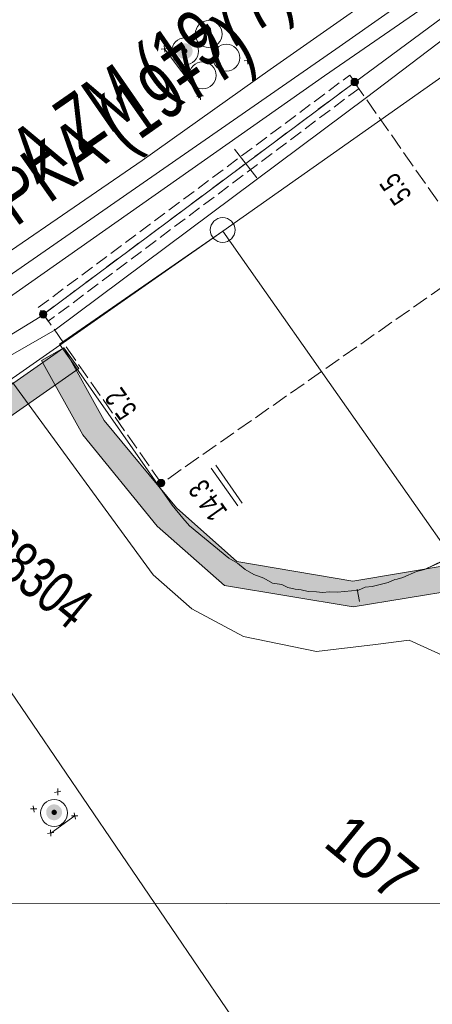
# Model space of a CAD drawing. Header units: metres. Extents: x -740 to 758, y -633 to 854.
# Tile 686 of 1056: x 170 to 180, y -126 to -101. Entities that reach past the tile are written whole.
import ezdxf

# ---------------------------------------------------------------- set-up
doc = ezdxf.new("R2010")
doc.units = ezdxf.units.M
doc.header["$MEASUREMENT"] = 0
for name, pattern in [('333_125', [0.4576, 0.3328, -0.1248]), ('333_333', [0.6656, 0.3328, -0.3328]), ('416_125', [0.5408, 0.416, -0.1248])]:
    doc.linetypes.add(name, pattern=pattern)
for name, color, linetype in [('Gas.LOVION', 7, 'Continuous'), ('Gis.LOVION', 7, 'Continuous'), ('Grundkarte.LOVION', 7, 'Continuous'), ('Grundkarte_Text.LOVION', 7, 'Continuous'), ('Strom.LOVION', 7, 'Continuous'), ('StromBemass.LOVION', 7, 'Continuous'), ('ViewBounds.LOVION', 7, 'Continuous'), ('Wasser.LOVION', 7, 'Continuous')]:
    doc.layers.add(name, color=color, linetype=linetype)
doc.styles.add('ERSTELLTER_STIL_1', font='arial.ttf')

msp = doc.modelspace()

# ---------------------------------------------------------------- hatches: boundary and pattern name
at = {"layer": 'Gis.LOVION', "linetype": 'Continuous', "lineweight": 18}
for points in [[(150.574, -124.507), (171.557, -109.82), (171.18, -109.296), (150.211, -123.966)], [(170.62, -109.616), (171.661, -111.495), (173.541, -113.794), (175.24, -115.297), (178.485, -115.837), (181.161, -115.398), (181.039, -114.76), (178.48, -115.188), (175.55, -114.691), (174.028, -113.332), (172.202, -111.132), (171.18, -109.296)]]:
    msp.add_hatch(color=254, dxfattribs=at).paths.add_polyline_path(points)
at = {"layer": 'Strom.LOVION', "linetype": 'Continuous', "lineweight": 18}
for color, points in [(1, [(174.387, -101.932), (174.402, -101.912), (174.414, -101.89), (174.423, -101.867), (174.429, -101.842), (174.432, -101.817), (174.432, -101.792), (174.429, -101.767), (174.422, -101.743), (174.413, -101.72), (174.401, -101.698), (174.386, -101.677), (174.369, -101.659), (174.349, -101.643), (174.328, -101.63), (174.305, -101.619), (174.281, -101.611), (174.257, -101.607), (174.232, -101.605), (174.207, -101.607), (174.182, -101.612), (174.158, -101.619), (174.135, -101.63), (174.114, -101.644), (174.095, -101.66), (174.078, -101.678), (174.063, -101.699), (174.051, -101.721), (174.042, -101.744), (174.035, -101.768), (174.032, -101.793), (174.033, -101.819), (174.036, -101.843), (174.042, -101.868), (174.051, -101.891), (174.064, -101.913), (174.078, -101.933), (174.096, -101.952), (174.115, -101.968), (174.136, -101.981), (174.159, -101.992), (174.183, -101.999), (174.208, -102.004), (174.233, -102.006), (174.258, -102.004), (174.283, -101.999), (174.307, -101.991), (174.329, -101.98), (174.35, -101.967), (174.37, -101.951)]), (1, [(174.285, -101.848), (174.29, -101.841), (174.294, -101.833), (174.297, -101.825), (174.299, -101.816), (174.301, -101.807), (174.301, -101.798), (174.299, -101.79), (174.297, -101.781), (174.294, -101.773), (174.29, -101.765), (174.284, -101.758), (174.278, -101.751), (174.271, -101.746), (174.264, -101.741), (174.256, -101.737), (174.247, -101.734), (174.238, -101.733), (174.23, -101.732), (174.221, -101.733), (174.212, -101.734), (174.203, -101.737), (174.195, -101.741), (174.188, -101.746), (174.181, -101.752), (174.175, -101.758), (174.17, -101.765), (174.166, -101.773), (174.162, -101.781), (174.16, -101.79), (174.159, -101.799), (174.159, -101.808), (174.16, -101.817), (174.162, -101.825), (174.166, -101.833), (174.17, -101.841), (174.175, -101.848), (174.181, -101.855), (174.188, -101.861), (174.196, -101.865), (174.204, -101.869), (174.212, -101.872), (174.221, -101.873), (174.23, -101.874), (174.239, -101.873), (174.248, -101.872), (174.256, -101.869), (174.264, -101.865), (174.272, -101.86), (174.278, -101.855)]), (150, [(171.09, -121.149), (171.104, -121.128), (171.116, -121.106), (171.126, -121.083), (171.132, -121.058), (171.135, -121.033), (171.135, -121.008), (171.131, -120.983), (171.125, -120.959), (171.116, -120.935), (171.104, -120.913), (171.089, -120.893), (171.071, -120.875), (171.052, -120.859), (171.031, -120.845), (171.008, -120.835), (170.984, -120.827), (170.959, -120.822), (170.934, -120.821), (170.909, -120.823), (170.884, -120.827), (170.86, -120.835), (170.838, -120.846), (170.816, -120.86), (170.797, -120.876), (170.78, -120.894), (170.765, -120.914), (170.753, -120.937), (170.744, -120.96), (170.738, -120.984), (170.735, -121.009), (170.735, -121.035), (170.738, -121.059), (170.744, -121.084), (170.754, -121.107), (170.766, -121.129), (170.781, -121.15), (170.798, -121.168), (170.817, -121.184), (170.839, -121.197), (170.862, -121.208), (170.885, -121.216), (170.91, -121.22), (170.935, -121.222), (170.96, -121.22), (170.985, -121.215), (171.009, -121.207), (171.032, -121.197), (171.053, -121.183), (171.072, -121.167)]), (150, [(171.09, -121.149), (171.104, -121.128), (171.116, -121.106), (171.126, -121.083), (171.132, -121.058), (171.135, -121.033), (171.135, -121.008), (171.131, -120.983), (171.125, -120.959), (171.116, -120.936), (171.104, -120.914), (171.089, -120.893), (171.071, -120.875), (171.052, -120.859), (171.031, -120.846), (171.008, -120.835), (170.984, -120.827), (170.959, -120.823), (170.934, -120.821), (170.909, -120.823), (170.884, -120.828), (170.86, -120.835), (170.838, -120.846), (170.817, -120.86), (170.797, -120.876), (170.78, -120.894), (170.765, -120.915), (170.753, -120.937), (170.744, -120.96), (170.738, -120.984), (170.735, -121.009), (170.735, -121.035), (170.738, -121.06), (170.745, -121.084), (170.754, -121.107), (170.766, -121.129), (170.781, -121.15), (170.798, -121.168), (170.818, -121.184), (170.839, -121.197), (170.862, -121.208), (170.886, -121.216), (170.91, -121.22), (170.935, -121.222), (170.961, -121.22), (170.985, -121.215), (171.009, -121.207), (171.032, -121.197), (171.053, -121.183), (171.072, -121.167)]), (150, [(170.987, -121.064), (170.992, -121.057), (170.996, -121.05), (170.999, -121.042), (171.002, -121.034), (171.003, -121.026), (171.002, -121.017), (171.001, -121.009), (170.999, -121.001), (170.996, -120.993), (170.992, -120.986), (170.987, -120.979), (170.981, -120.973), (170.975, -120.968), (170.968, -120.963), (170.96, -120.96), (170.952, -120.957), (170.944, -120.955), (170.936, -120.955), (170.927, -120.956), (170.919, -120.957), (170.911, -120.96), (170.903, -120.963), (170.896, -120.968), (170.89, -120.973), (170.884, -120.979), (170.879, -120.986), (170.875, -120.994), (170.872, -121.001), (170.87, -121.01), (170.869, -121.018), (170.869, -121.026), (170.87, -121.035), (170.872, -121.043), (170.875, -121.05), (170.879, -121.058), (170.884, -121.065), (170.89, -121.071), (170.897, -121.076), (170.904, -121.081), (170.911, -121.084), (170.919, -121.087), (170.928, -121.088), (170.936, -121.089), (170.944, -121.088), (170.953, -121.087), (170.961, -121.084), (170.968, -121.08), (170.975, -121.076), (170.982, -121.07)]), (150, [(170.989, -121.066), (170.994, -121.059), (170.998, -121.052), (171.001, -121.044), (171.003, -121.036), (171.004, -121.027), (171.004, -121.019), (171.003, -121.011), (171.001, -121.003), (170.998, -120.995), (170.994, -120.987), (170.989, -120.981), (170.983, -120.975), (170.977, -120.969), (170.97, -120.965), (170.962, -120.961), (170.954, -120.959), (170.946, -120.957), (170.937, -120.957), (170.929, -120.957), (170.921, -120.959), (170.913, -120.961), (170.905, -120.965), (170.898, -120.97), (170.892, -120.975), (170.886, -120.981), (170.881, -120.988), (170.877, -120.995), (170.874, -121.003), (170.872, -121.011), (170.871, -121.019), (170.871, -121.028), (170.872, -121.036), (170.874, -121.044), (170.877, -121.052), (170.881, -121.059), (170.886, -121.066), (170.892, -121.072), (170.899, -121.078), (170.906, -121.082), (170.913, -121.086), (170.921, -121.088), (170.93, -121.09), (170.938, -121.09), (170.946, -121.09), (170.955, -121.088), (170.962, -121.085), (170.97, -121.082), (170.977, -121.077), (170.984, -121.072)])]:
    msp.add_hatch(color=color, dxfattribs=at).paths.add_polyline_path(points)
at = {"layer": 'StromBemass.LOVION', "linetype": 'Continuous', "lineweight": 13}
for points in [[(178.597, -102.642), (178.603, -102.633), (178.609, -102.622), (178.613, -102.612), (178.616, -102.6), (178.618, -102.589), (178.617, -102.577), (178.616, -102.566), (178.613, -102.554), (178.609, -102.544), (178.603, -102.534), (178.596, -102.524), (178.588, -102.516), (178.579, -102.508), (178.57, -102.502), (178.559, -102.497), (178.548, -102.494), (178.537, -102.492), (178.525, -102.491), (178.514, -102.492), (178.502, -102.494), (178.491, -102.498), (178.481, -102.503), (178.471, -102.509), (178.462, -102.516), (178.454, -102.525), (178.447, -102.534), (178.442, -102.544), (178.437, -102.555), (178.435, -102.566), (178.433, -102.578), (178.433, -102.589), (178.435, -102.601), (178.438, -102.612), (178.442, -102.623), (178.448, -102.633), (178.454, -102.642), (178.462, -102.651), (178.471, -102.658), (178.481, -102.664), (178.492, -102.669), (178.503, -102.673), (178.514, -102.675), (178.526, -102.676), (178.537, -102.675), (178.549, -102.673), (178.56, -102.669), (178.57, -102.664), (178.58, -102.658), (178.589, -102.65)], [(170.73, -108.509), (170.737, -108.499), (170.742, -108.489), (170.747, -108.478), (170.75, -108.467), (170.751, -108.455), (170.751, -108.443), (170.75, -108.432), (170.747, -108.42), (170.742, -108.409), (170.737, -108.399), (170.73, -108.39), (170.721, -108.381), (170.712, -108.374), (170.702, -108.367), (170.692, -108.362), (170.681, -108.359), (170.669, -108.357), (170.657, -108.356), (170.646, -108.357), (170.634, -108.359), (170.623, -108.363), (170.612, -108.368), (170.602, -108.374), (170.593, -108.381), (170.585, -108.39), (170.578, -108.4), (170.573, -108.41), (170.568, -108.421), (170.566, -108.432), (170.564, -108.444), (170.564, -108.456), (170.566, -108.467), (170.569, -108.479), (170.573, -108.49), (170.579, -108.5), (170.586, -108.509), (170.594, -108.518), (170.603, -108.525), (170.613, -108.532), (170.623, -108.537), (170.635, -108.54), (170.646, -108.542), (170.658, -108.543), (170.67, -108.542), (170.681, -108.54), (170.692, -108.536), (170.703, -108.531), (170.713, -108.525), (170.722, -108.518)], [(173.708, -112.769), (173.715, -112.759), (173.721, -112.749), (173.725, -112.738), (173.728, -112.727), (173.729, -112.715), (173.729, -112.703), (173.728, -112.691), (173.725, -112.68), (173.72, -112.669), (173.715, -112.659), (173.708, -112.649), (173.7, -112.641), (173.691, -112.633), (173.681, -112.627), (173.67, -112.622), (173.659, -112.618), (173.647, -112.616), (173.636, -112.616), (173.624, -112.616), (173.612, -112.619), (173.601, -112.622), (173.59, -112.627), (173.581, -112.634), (173.571, -112.641), (173.563, -112.65), (173.557, -112.659), (173.551, -112.67), (173.547, -112.681), (173.544, -112.692), (173.542, -112.704), (173.542, -112.716), (173.544, -112.727), (173.547, -112.739), (173.551, -112.749), (173.557, -112.76), (173.564, -112.769), (173.572, -112.778), (173.581, -112.785), (173.591, -112.792), (173.602, -112.797), (173.613, -112.8), (173.624, -112.802), (173.636, -112.803), (173.648, -112.802), (173.659, -112.8), (173.671, -112.796), (173.681, -112.791), (173.691, -112.785), (173.7, -112.777)], [(173.708, -112.769), (173.715, -112.759), (173.721, -112.749), (173.725, -112.738), (173.728, -112.727), (173.729, -112.715), (173.729, -112.703), (173.728, -112.691), (173.725, -112.68), (173.72, -112.669), (173.715, -112.659), (173.708, -112.649), (173.7, -112.641), (173.691, -112.633), (173.681, -112.627), (173.67, -112.622), (173.659, -112.618), (173.647, -112.616), (173.636, -112.616), (173.624, -112.616), (173.612, -112.619), (173.601, -112.622), (173.59, -112.627), (173.581, -112.634), (173.571, -112.641), (173.563, -112.65), (173.557, -112.659), (173.551, -112.67), (173.547, -112.681), (173.544, -112.692), (173.542, -112.704), (173.542, -112.716), (173.544, -112.727), (173.547, -112.739), (173.551, -112.749), (173.557, -112.76), (173.564, -112.769), (173.572, -112.778), (173.581, -112.785), (173.591, -112.792), (173.602, -112.797), (173.613, -112.8), (173.624, -112.802), (173.636, -112.803), (173.648, -112.802), (173.659, -112.8), (173.671, -112.796), (173.681, -112.791), (173.691, -112.785), (173.7, -112.777)]]:
    msp.add_hatch(color=7, dxfattribs=at).paths.add_polyline_path(points)

# ---------------------------------------------------------------- linework, layer by layer
at = {"layer": 'Gas.LOVION', "color": 5, "linetype": 'Continuous', "lineweight": 18}
msp.add_lwpolyline([(247.544, -148.956), (245.732, -146.444), (241.281, -141.278), (240.336, -140.233), (236.034, -143.239), (228.887, -133.165), (225.033, -127.601), (220.305, -120.807), (217.287, -116.551), (214.679, -112.845), (212.587, -109.887), (210.594, -107.038), (204.242, -97.994), (203.693, -97.22), (197.631, -88.119), (184.686, -97.645), (177.765, -102.43), (156.123, -117.625), (134.48, -133.115), (128.45, -137.34)], dxfattribs=at)
at = {"layer": 'Gis.LOVION', "color": 7, "linetype": 'Continuous', "lineweight": 13}
for points in [[(150.574, -124.507), (150.211, -123.966), (171.18, -109.296), (171.557, -109.82)], [(170.62, -109.616), (171.18, -109.296), (172.202, -111.132), (174.028, -113.332), (175.55, -114.691), (178.48, -115.188), (181.039, -114.76), (181.161, -115.398), (178.485, -115.837), (175.24, -115.297), (173.541, -113.794), (171.661, -111.495)]]:
    msp.add_lwpolyline(points, close=True, dxfattribs=at)
at = {"layer": 'Grundkarte.LOVION', "color": 8, "linetype": 'Continuous', "lineweight": 18}
for points in [[(306.193, -14.24), (209.538, -82.181), (194.801, -92.578), (192.336, -94.267), (175.192, -106.347), (166.201, -112.634), (130.053, -138.011), (129.607, -138.291)], [(306.193, -14.24), (209.538, -82.181), (194.801, -92.578), (192.336, -94.267), (175.192, -106.347), (166.201, -112.634), (130.053, -138.011), (129.607, -138.291)], [(180.456, -99.418), (176.39, -102.269), (173.156, -104.566), (167.976, -108.116), (165.432, -109.902), (161.858, -112.35), (158.763, -114.544), (156.112, -116.458), (152.507, -118.88)], [(129.607, -138.291), (130.053, -138.011), (131.086, -139.506), (130.053, -138.011), (166.201, -112.634), (180.179, -133.169), (183.672, -139.27), (177.227, -143.181), (173.429, -145.444), (169.663, -147.734), (165.785, -150.093), (161.96, -152.388), (158.109, -154.715), (154.284, -157.01), (153.165, -157.652)], [(180.99, -114.558), (180.284, -114.893), (180.082, -114.942), (179.742, -115.094), (179.598, -115.137), (179.54, -115.143), (179.37, -115.219), (178.966, -115.317), (178.79, -115.335), (178.62, -115.41), (178.093, -115.462), (177.885, -115.453), (177.71, -115.47), (177.561, -115.455), (177.353, -115.446), (177.171, -115.404), (177.022, -115.389), (176.841, -115.348), (176.686, -115.274), (176.446, -115.239), (176.227, -115.112), (175.981, -115.018), (175.762, -114.892), (175.569, -114.733), (175.35, -114.607), (174.353, -113.788), (174.187, -113.598)], [(178.649, -115.703), (178.588, -115.384)]]:
    msp.add_lwpolyline(points, dxfattribs=at)
at = {"layer": 'Grundkarte.LOVION', "color": 253, "linetype": 'Continuous', "lineweight": 18}
for points in [[(180.794, -114.666), (180.284, -114.893), (180.082, -114.942), (179.742, -115.094), (179.598, -115.137), (179.54, -115.143), (179.37, -115.219), (178.966, -115.317), (178.79, -115.335), (178.62, -115.41), (178.093, -115.462), (177.885, -115.453), (177.71, -115.47), (177.561, -115.455), (177.353, -115.446), (177.171, -115.404), (177.022, -115.389), (176.841, -115.348), (176.686, -115.274), (176.446, -115.239), (176.227, -115.112), (175.981, -115.018), (175.762, -114.892), (175.569, -114.733), (175.35, -114.607), (174.353, -113.788), (174.187, -113.598), (173.918, -113.269), (171.616, -109.977), (171.068, -109.203), (175.192, -106.347), (192.336, -94.267)], [(129.607, -138.291), (130.053, -138.011), (166.201, -112.634), (175.192, -106.347), (189.44, -126.618), (193.904, -132.98), (183.672, -139.27), (177.227, -143.181), (173.429, -145.444), (169.663, -147.734), (165.785, -150.093), (161.96, -152.388), (158.109, -154.715), (154.284, -157.01), (153.165, -157.652)], [(148.888, -124.79), (166.201, -112.634), (169.892, -110.175), (173.44, -115.03), (174.41, -115.881), (175.72, -116.581), (177.56, -116.962), (179.05, -116.787), (179.897, -116.675), (180.917, -117.136), (192.817, -133.647)]]:
    msp.add_lwpolyline(points, dxfattribs=at)
msp.add_lwpolyline([(229.741, -147.948), (197.986, -165.358), (196.735, -163.145), (196.412, -162.556), (195.074, -160.057), (190.937, -152.511), (185.824, -143.139), (183.672, -139.27), (193.904, -132.98), (189.44, -126.618), (175.192, -106.347), (192.336, -94.267), (196.581, -95.064), (215.611, -122.227), (230.725, -143.803)], close=True, dxfattribs=at)
at = {"layer": 'Grundkarte.LOVION', "color": 8, "linetype": 'Continuous', "lineweight": 18}
for points in [[(196.002, -135.996), (193.904, -132.98), (189.44, -126.618), (175.192, -106.347), (192.336, -94.267), (196.581, -95.064), (215.611, -122.227)], [(166.201, -112.634), (175.192, -106.347), (189.44, -126.618), (180.179, -133.169)]]:
    msp.add_lwpolyline(points, close=True, dxfattribs=at)
at = {"layer": 'Grundkarte.LOVION', "color": 9, "linetype": 'Continuous', "lineweight": 18}
msp.add_circle((175.19, -106.319), 0.313, dxfattribs=at)
at = {"layer": 'Strom.LOVION', "color": 1, "linetype": 'Continuous', "lineweight": 18}
msp.add_lwpolyline([(115.789, -98.071), (116.995, -102.401), (122.841, -121.233), (132.792, -134.743), (143.218, -127.561), (155.069, -118.481), (163.128, -113.097), (165.009, -111.924), (170.586, -108.511), (178.52, -102.593), (190.442, -93.787), (193.354, -91.98), (195.905, -90.874), (204.872, -84.485), (205.72, -83.944), (206.392, -83.257), (206.925, -82.511), (207.825, -81.285), (209.395, -79.964), (214.762, -76.513), (217.193, -74.931), (222.22, -71.173), (225.498, -75.833)], dxfattribs=at)
at = {"layer": 'Strom.LOVION', "color": 150, "linetype": 'Continuous', "lineweight": 18}
msp.add_lwpolyline([(165.152, -112.176), (170.959, -108.844), (178.823, -102.977), (190.585, -94.039)], dxfattribs=at)
at = {"layer": 'Strom.LOVION', "color": 250, "linetype": 'Continuous', "lineweight": 18}
for points in [[(173.714, -101.659), (173.731, -101.834)], [(173.635, -101.755), (173.811, -101.738)], [(175.733, -102.053), (175.909, -102.035)], [(175.812, -101.956), (175.829, -102.132)], [(174.615, -102.856), (174.632, -103.032)], [(174.535, -102.953), (174.711, -102.936)], [(170.948, -120.52), (171.107, -120.49)], [(171.027, -120.424), (171.028, -120.586)], [(170.338, -120.934), (170.5, -120.933)], [(170.404, -120.854), (170.434, -121.014)], [(171.441, -121.033), (171.472, -121.193)], [(171.375, -121.114), (171.538, -121.113)], [(170.768, -121.557), (170.928, -121.527)], [(170.847, -121.461), (170.849, -121.623)]]:
    msp.add_lwpolyline(points, dxfattribs=at)
at = {"layer": 'Strom.LOVION', "color": 7, "linetype": 'Continuous', "lineweight": 13}
for points in [[(173.723, -101.747), (174.623, -102.944)], [(176.051, -105.007), (175.492, -104.278)], [(170.856, -121.549), (171.463, -121.105)]]:
    msp.add_lwpolyline(points, dxfattribs=at)
at = {"layer": 'Strom.LOVION', "color": 7, "linetype": '333_125', "lineweight": 13}
msp.add_lwpolyline([(178.399, -102.413), (178.638, -102.744), (170.789, -108.624), (170.534, -108.28)], close=True, dxfattribs=at)
at = {"layer": 'Strom.LOVION', "color": 9, "linetype": '333_333', "lineweight": 18}
msp.add_lwpolyline([(170.668, -108.444), (178.52, -102.593)], dxfattribs=at)
at = {"layer": 'Strom.LOVION', "color": 7, "linetype": 'Continuous', "lineweight": 13}
for centre, radius in [((174.841, -101.373), 0.34), ((174.242, -101.808), 0.34), ((175.285, -101.971), 0.341), ((174.686, -102.417), 0.34), ((170.935, -121.038), 0.34)]:
    msp.add_circle(centre, radius, dxfattribs=at)
at = {"layer": 'StromBemass.LOVION', "color": 7, "linetype": '416_125', "lineweight": 13}
for points in [[(178.52, -102.593), (181.68, -107.102)], [(185.29, -104.576), (181.68, -107.102), (173.643, -112.72), (170.668, -108.444)]]:
    msp.add_lwpolyline(points, dxfattribs=at)
at = {"layer": 'StromBemass.LOVION', "color": 7, "linetype": 'Continuous', "lineweight": 13}
for points in [[(175.575, -113.284), (174.905, -112.33)], [(175.686, -113.214), (175.017, -112.26)]]:
    msp.add_lwpolyline(points, dxfattribs=at)
for centre, radius in [((178.525, -102.583), 0.0923), ((170.658, -108.45), 0.0936), ((173.636, -112.709), 0.0937), ((173.636, -112.709), 0.0937)]:
    msp.add_circle(centre, radius, dxfattribs=at)
at = {"layer": 'ViewBounds.LOVION', "color": 1, "linetype": 'Continuous', "lineweight": 18}
msp.add_lwpolyline([(528.379, 238.399), (527.852, -123.837), (-505.561, -122.336), (-505.035, 239.901)], close=True, dxfattribs=at)
at = {"layer": 'Wasser.LOVION', "color": 150, "linetype": 'Continuous', "lineweight": 18}
msp.add_lwpolyline([(197.658, -88.087), (197.644, -88.103), (190.134, -93.211), (184.913, -96.943), (178.053, -101.752), (168.227, -108.565), (162.913, -112.409), (160.469, -114.008), (153.458, -118.934), (140.388, -128.089), (137.258, -130.39), (129.352, -135.981), (127.92, -136.904)], dxfattribs=at)

# ---------------------------------------------------------------- texts
at = {"layer": 'Gas.LOVION', "color": 5, "linetype": 'Continuous', "lineweight": 18, "insert": (164.92, -110.325), "char_height": 1.42277, "attachment_point": 7, "rotation": 35.1126, "style": 'ERSTELLTER_STIL_1'}
msp.add_mtext('{\\A1;\\W0.72103x;300 ND ST KA (1977)}', dxfattribs=at)
at = {"layer": 'Grundkarte_Text.LOVION', "color": 7, "linetype": 'Continuous', "lineweight": 13, "insert": (177.686, -121.864), "char_height": 1.12434, "attachment_point": 7, "rotation": 320.5841, "style": 'ERSTELLTER_STIL_1'}
msp.add_mtext('{\\A1;\\W0.89448x;107}', dxfattribs=at)
at = {"layer": 'Strom.LOVION', "color": 7, "linetype": 'Continuous', "lineweight": 13, "insert": (167.696, -113.483), "char_height": 1.06709, "attachment_point": 7, "rotation": 320.584, "style": 'ERSTELLTER_STIL_1'}
msp.add_mtext('{\\A1;\\W0.71558x;KV 38304}', dxfattribs=at)
at = {"layer": 'StromBemass.LOVION', "color": 7, "linetype": 'Continuous', "lineweight": 13, "attachment_point": 7, "style": 'ERSTELLTER_STIL_1'}
for s, insert, char_height, rotation in [('{\\A1;\\W0.71554x;5.5}', (179.992, -105.435), 0.53356, 125.2405), ('{\\A1;\\W0.71563x;5.2}', (173.057, -110.854), 0.53354, 125.2381), ('{\\A1;\\W0.71558x;14.3}', (175.338, -113.418), 0.53356, 125.2405)]:
    msp.add_mtext(s, dxfattribs=dict(at, insert=insert, char_height=char_height, rotation=rotation))
at = {"layer": 'Wasser.LOVION', "color": 150, "linetype": 'Continuous', "lineweight": 18, "insert": (164.604, -109.782), "char_height": 1.42279, "attachment_point": 7, "rotation": 34.7108, "style": 'ERSTELLTER_STIL_1'}
msp.add_mtext('{\\A1;\\W0.71927x;150 GGG BA ZM (1977)}', dxfattribs=at)

doc.saveas('drawing.dxf')
